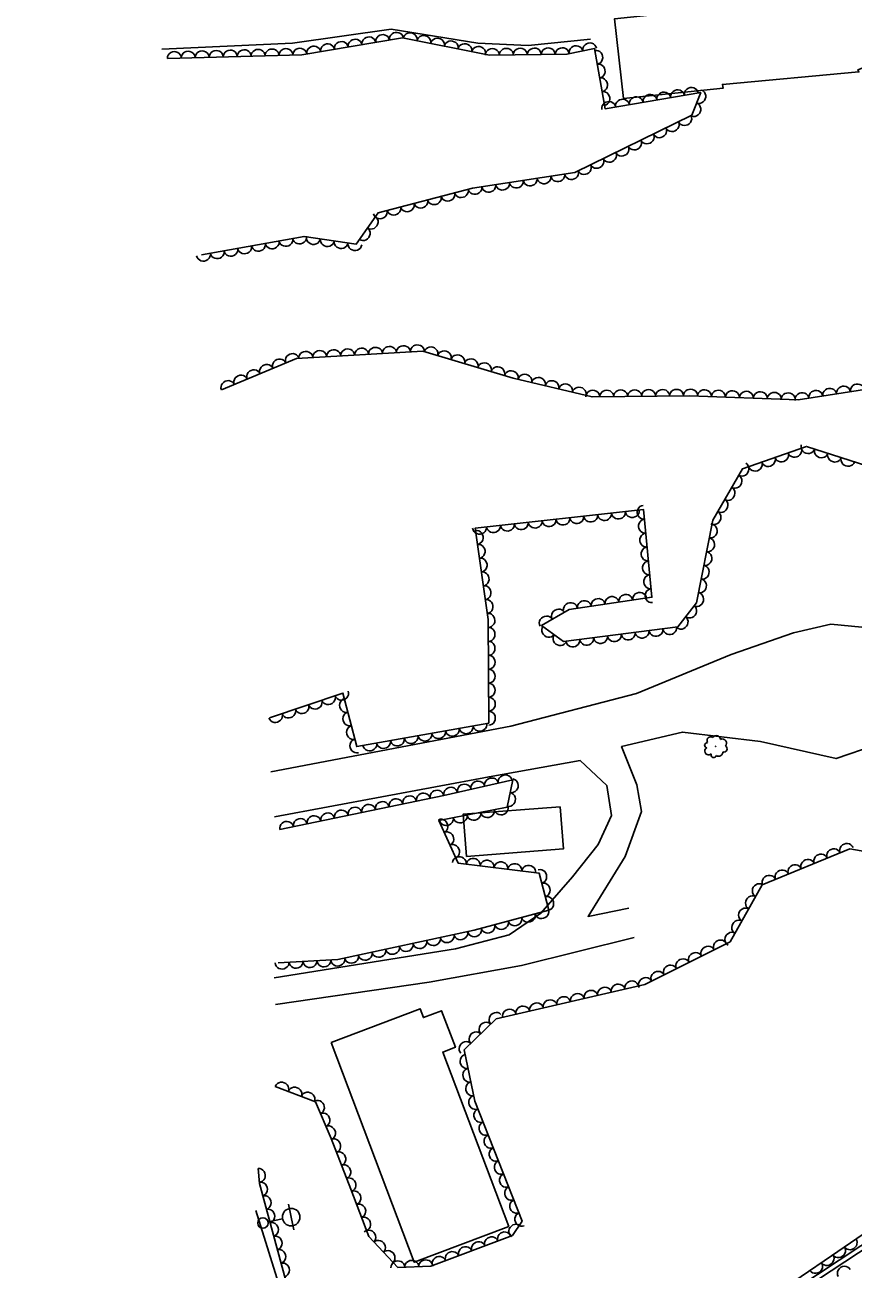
# Model space of a CAD drawing. Extents: x 1722896 to 1754269, y 648279 to 666297.
# Drawn here: x 1746251.7 to 1746488.9, y 652417 to 652773.4 of the extents above; entities that cross this region are included whole.
import ezdxf

# ---------------------------------------------------------------- set-up
doc = ezdxf.new("R2010")
doc.units = 0
for name, color, linetype in [('DESIGN - CENTERLINE - Proposed Text', 7, 'Continuous'), ('DESIGN - SCRATCH - User 1', 7, 'Continuous'), ('SURVEY - CENTERLINE - Preliminary Text', 7, 'Continuous'), ('SURVEY - DTM - Breaklines', 7, 'Continuous'), ('SURVEY - VEGETATION - Features with Text', 7, 'Continuous')]:
    doc.layers.add(name, color=color, linetype=linetype)

msp = doc.modelspace()

# ---------------------------------------------------------------- linework, layer by layer
at = {"layer": 'DESIGN - CENTERLINE - Proposed Text'}
msp.add_lwpolyline([(1746423.12, 652752.36), (1746451.74, 652755.34), (1746451.47, 652756.36), (1746490.58, 652759.95), (1746490.28, 652760.55), (1746523.76, 652773.37), (1746511.73, 652805.09), (1746477.71, 652791.83), (1746472.42, 652783.3), (1746448.52, 652781.16), (1746448.99, 652778.14), (1746420.58, 652775.2), (1746423.12, 652752.36)], dxfattribs=at)
for points in [[(1746405.02, 652549.49), (1746377.26, 652547.35), (1746378.19, 652535.24), (1746405.96, 652537.37)], [(1746339.37, 652481.95), (1746363.19, 652419.01), (1746390.28, 652429.26), (1746371.38, 652479.21), (1746374.99, 652480.57), (1746371.03, 652491.03), (1746365.85, 652489.07), (1746364.89, 652491.61)]]:
    msp.add_lwpolyline(points, close=True, dxfattribs=at)
at = {"layer": 'DESIGN - SCRATCH - User 1'}
msp.add_lwpolyline([(1746254.63, 652266.66), (1746272.68, 652277.62), (1746301.79, 652297.45), (1746365.55, 652340.62), (1746535.12, 652452.81), (1746556.53, 652467.13), (1746557.37, 652465.52), (1746525.95, 652445.07), (1746470.89, 652408.84), (1746412.86, 652370.38), (1746365.97, 652338.73), (1746303.37, 652296.51), (1746255.35, 652265.51)], dxfattribs=at)
at = {"layer": 'SURVEY - CENTERLINE - Preliminary Text'}
for points in [[(1746290.94, 652766.49), (1746328.37, 652768.21), (1746356.6, 652772.18), (1746381.46, 652768.15), (1746395.84, 652767.51), (1746413.67, 652769.29)], [(1746322.09, 652559.51), (1746390.87, 652572.57), (1746426.87, 652581.91), (1746454.01, 652593.07), (1746471.81, 652599.33), (1746482.49, 652601.76), (1746494.41, 652600.65), (1746504.54, 652593.96), (1746507.7, 652583.28), (1746503.62, 652571.78), (1746495.19, 652567.14), (1746484.05, 652563.25), (1746462.34, 652568.12), (1746440.01, 652570.88), (1746422.6, 652566.72), (1746426.93, 652555.78), (1746428.3, 652548.07), (1746423.62, 652535.18), (1746413.01, 652518.08), (1746424.71, 652520.45)], [(1746323.1, 652500.47), (1746375.05, 652508.81), (1746390.38, 652512.79), (1746399.5, 652518.98), (1746408.51, 652529.41), (1746415.92, 652538.69), (1746419.69, 652546.98), (1746418.33, 652555.6), (1746410.69, 652562.7), (1746384.63, 652558.04), (1746323.14, 652546.62)], [(1746426.22, 652512.06), (1746393.89, 652504.01), (1746367.46, 652499.24), (1746323.51, 652492.81)], [(1746317.82, 652433.84), (1746328.58, 652399.55), (1746334, 652379.05), (1746336.68, 652365.66), (1746336.24, 652356.74), (1746331.14, 652342.9), (1746325.25, 652331.32), (1746315.84, 652319.33), (1746298.88, 652304.05), (1746284.57, 652293.72), (1746251.87, 652272.81)]]:
    msp.add_lwpolyline(points, dxfattribs=at)
at = {"layer": 'SURVEY - DTM - Breaklines'}
for p, q in [((1746327.96, 652431.93), (1746327.19, 652435.6)), ((1746321.35, 652430.54), (1746325.51, 652431.41)), ((1746327.96, 652431.93), (1746328.73, 652428.25))]:
    msp.add_line(p, q, dxfattribs=at)
for centre, radius in [((1746327.96, 652431.93), 2.5), ((1746319.88, 652430.24), 1.5)]:
    msp.add_circle(centre, radius, dxfattribs=at)
at = {"layer": 'SURVEY - VEGETATION - Features with Text'}
for points in [[(1746292.5, 652763.82), (1746330.97, 652764.85), (1746359.81, 652769.7), (1746384.79, 652764.76), (1746406.92, 652764.99), (1746414.86, 652766.66), (1746417.89, 652749.4), (1746445.26, 652754.05), (1746442.75, 652747.52), (1746409.22, 652731.14), (1746379.94, 652726.69), (1746352.84, 652719.62), (1746346.59, 652710.63), (1746331.68, 652712.81), (1746302.28, 652707.54)], [(1746307.98, 652668.86), (1746329.46, 652677.86), (1746365.69, 652679.97), (1746391.58, 652672.27), (1746414.17, 652666.87), (1746442.14, 652667.2), (1746473.22, 652666.02), (1746498.93, 652670.02)], [(1746502.68, 652643.97), (1746475.59, 652652.67), (1746457.2, 652646.22), (1746448.75, 652631.58), (1746444.03, 652607.9), (1746438.69, 652600.97), (1746405.99, 652596.78), (1746399.69, 652601.43), (1746407.61, 652605.99), (1746431.28, 652609.47), (1746428.89, 652634.57), (1746380.67, 652629.31), (1746384.43, 652603.06), (1746384.55, 652573.44), (1746346.75, 652566.7), (1746342.77, 652582.02), (1746321.75, 652574.92)], [(1746324.7, 652542.97), (1746371.67, 652552.71), (1746391.45, 652557.2), (1746389.87, 652549.39), (1746370.23, 652545.53), (1746375.81, 652533.31), (1746399, 652530.43), (1746401.74, 652519.87), (1746380.37, 652514.09), (1746341.29, 652505.72), (1746324.27, 652504.81)], [(1746323.42, 652469.39), (1746334.89, 652464.98), (1746339.44, 652454.45), (1746345.09, 652439.91), (1746350.18, 652426.35), (1746358.47, 652417.51), (1746367.97, 652417.87), (1746391.35, 652426.65), (1746394.16, 652430.74), (1746380.58, 652465.11), (1746377.54, 652479.82), (1746386.71, 652488.72), (1746429.24, 652498.53), (1746453.69, 652510.82), (1746462.9, 652527.14), (1746487.95, 652537.41), (1746504.21, 652534.56)], [(1746318.51, 652445.87), (1746318.86, 652441.55), (1746331.57, 652394.68), (1746346.5, 652386.79), (1746355.43, 652390.27), (1746380.46, 652399.54), (1746404.92, 652401.7), (1746412.98, 652394.24), (1746397.28, 652379.64), (1746378.48, 652371.27), (1746364.44, 652367.55), (1746358.6, 652361.72), (1746364.25, 652347.86), (1746333.69, 652328.52), (1746327, 652327.79), (1746295.21, 652299.91), (1746251.69, 652271.59)], [(1746513.82, 652442.09), (1746482.72, 652420.84), (1746448, 652397.18)]]:
    msp.add_lwpolyline(points, dxfattribs=at)
msp.add_circle((1746449.53, 652566.78), 0.0377, dxfattribs=at)
for centre, radius, start, end in [((1746448.14, 652568.44), 1.08, 57.7229, 214.5118), ((1746449.72, 652568.63), 1.23, 6.7756, 144.2998), ((1746447.12, 652567.09), 0.742, 79.839, 258.5847), ((1746447.51, 652565.43), 1.08, 119.8597, 313.2794), ((1746451.43, 652567.66), 1.22, 317.6714, 113.5099), ((1746451.92, 652566.03), 0.902, 247.9243, 62.9246), ((1746449.03, 652564.4), 0.821, 162.4784, 339.7975), ((1746450.42, 652565.1), 1.16, 237.7654, 4.6111)]:
    msp.add_arc(centre, radius, start, end, dxfattribs=at)
for centre, major_axis in [((1746342.32, 652766.76), (1.97, 0.33)), ((1746346.27, 652767.42), (1.97, 0.33)), ((1746350.21, 652768.09), (1.97, 0.33)), ((1746354.16, 652768.75), (1.97, 0.33)), ((1746358.1, 652769.41), (1.97, 0.33)), ((1746362.04, 652769.26), (1.96, -0.39)), ((1746365.96, 652768.48), (1.96, -0.39)), ((1746369.88, 652767.7), (1.96, -0.39)), ((1746373.81, 652766.93), (1.96, -0.39)), ((1746294.5, 652763.88), (2, 0.05)), ((1746298.49, 652763.98), (2, 0.05)), ((1746302.49, 652764.09), (2, 0.05)), ((1746306.49, 652764.2), (2, 0.05)), ((1746310.49, 652764.31), (2, 0.05)), ((1746314.49, 652764.41), (2, 0.05)), ((1746318.49, 652764.52), (2, 0.05)), ((1746322.49, 652764.63), (2, 0.05)), ((1746326.48, 652764.73), (2, 0.05)), ((1746330.48, 652764.84), (2, 0.05)), ((1746334.43, 652765.44), (1.97, 0.33)), ((1746338.38, 652766.1), (1.97, 0.33)), ((1746377.73, 652766.15), (1.96, -0.39)), ((1746381.66, 652765.38), (1.96, -0.39)), ((1746385.59, 652764.76), (2, 0.02)), ((1746389.59, 652764.81), (2, 0.02)), ((1746393.59, 652764.85), (2, 0.02)), ((1746397.59, 652764.89), (2, 0.02)), ((1746401.59, 652764.94), (2, 0.02)), ((1746405.59, 652764.98), (2, 0.02)), ((1746409.54, 652765.54), (1.96, 0.41)), ((1746413.45, 652766.36), (1.96, 0.41)), ((1746415.3, 652764.13), (0.35, -1.97)), ((1746415.99, 652760.19), (0.35, -1.97)), ((1746416.68, 652756.25), (0.35, -1.97)), ((1746438.63, 652752.93), (1.97, 0.34)), ((1746442.57, 652753.6), (1.97, 0.34)), ((1746444.8, 652752.87), (-0.72, -1.87)), ((1746418.91, 652749.57), (1.97, 0.34)), ((1746417.37, 652752.31), (0.35, -1.97)), ((1746422.85, 652750.24), (1.97, 0.34)), ((1746426.8, 652750.92), (1.97, 0.34)), ((1746430.74, 652751.59), (1.97, 0.34)), ((1746434.68, 652752.26), (1.97, 0.34)), ((1746443.37, 652749.13), (-0.72, -1.87)), ((1746433.52, 652743.01), (-1.8, -0.88)), ((1746437.11, 652744.77), (-1.8, -0.88)), ((1746440.71, 652746.52), (-1.8, -0.88)), ((1746426.33, 652739.5), (-1.8, -0.88)), ((1746429.93, 652741.26), (-1.8, -0.88)), ((1746419.14, 652735.99), (-1.8, -0.88)), ((1746422.74, 652737.75), (-1.8, -0.88)), ((1746411.95, 652732.48), (-1.8, -0.88)), ((1746415.55, 652734.24), (-1.8, -0.88)), ((1746400.36, 652729.8), (-1.98, -0.3)), ((1746404.32, 652730.4), (-1.98, -0.3)), ((1746408.27, 652731), (-1.98, -0.3)), ((1746376.71, 652725.85), (-1.94, -0.5)), ((1746380.59, 652726.79), (-1.98, -0.3)), ((1746384.55, 652727.39), (-1.98, -0.3)), ((1746388.5, 652727.99), (-1.98, -0.3)), ((1746392.46, 652728.6), (-1.98, -0.3)), ((1746396.41, 652729.2), (-1.98, -0.3)), ((1746365.1, 652722.82), (-1.94, -0.5)), ((1746368.97, 652723.83), (-1.94, -0.5)), ((1746372.84, 652724.84), (-1.94, -0.5)), ((1746353.48, 652719.79), (-1.94, -0.5)), ((1746357.35, 652720.8), (-1.94, -0.5)), ((1746361.23, 652721.81), (-1.94, -0.5)), ((1746350.94, 652716.89), (-1.14, -1.64)), ((1746326.45, 652711.87), (-1.97, -0.35)), ((1746330.39, 652712.58), (-1.97, -0.35)), ((1746334.34, 652712.42), (-1.98, 0.29)), ((1746338.3, 652711.84), (-1.98, 0.29)), ((1746348.66, 652713.6), (-1.14, -1.64)), ((1746306.77, 652708.34), (-1.97, -0.35)), ((1746310.7, 652709.05), (-1.97, -0.35)), ((1746314.64, 652709.75), (-1.97, -0.35)), ((1746318.58, 652710.46), (-1.97, -0.35)), ((1746322.51, 652711.17), (-1.97, -0.35)), ((1746342.26, 652711.26), (-1.98, 0.29)), ((1746346.21, 652710.68), (-1.98, 0.29)), ((1746302.83, 652707.64), (-1.97, -0.35)), ((1746332.16, 652678.02), (2, 0.12)), ((1746336.16, 652678.25), (2, 0.12)), ((1746340.15, 652678.49), (2, 0.12)), ((1746344.14, 652678.72), (2, 0.12)), ((1746348.14, 652678.95), (2, 0.12)), ((1746352.13, 652679.18), (2, 0.12)), ((1746356.12, 652679.41), (2, 0.12)), ((1746360.12, 652679.65), (2, 0.12)), ((1746364.11, 652679.88), (2, 0.12)), ((1746368.01, 652679.28), (1.92, -0.57)), ((1746371.84, 652678.14), (1.92, -0.57)), ((1746320.89, 652674.27), (1.84, 0.77)), ((1746324.58, 652675.82), (1.84, 0.77)), ((1746328.27, 652677.37), (1.84, 0.77)), ((1746375.67, 652677), (1.92, -0.57)), ((1746379.51, 652675.86), (1.92, -0.57)), ((1746383.34, 652674.72), (1.92, -0.57)), ((1746313.51, 652671.18), (1.84, 0.77)), ((1746317.2, 652672.72), (1.84, 0.77)), ((1746387.17, 652673.58), (1.92, -0.57)), ((1746391.01, 652672.44), (1.92, -0.57)), ((1746394.89, 652671.48), (1.95, -0.46)), ((1746398.78, 652670.55), (1.95, -0.46)), ((1746309.82, 652669.63), (1.84, 0.77)), ((1746402.67, 652669.62), (1.95, -0.46)), ((1746406.56, 652668.69), (1.95, -0.46)), ((1746410.45, 652667.76), (1.95, -0.46)), ((1746438.35, 652667.15), (2, 0.02)), ((1746442.35, 652667.19), (2, -0.08)), ((1746482.22, 652667.42), (1.98, 0.31)), ((1746486.17, 652668.03), (1.98, 0.31)), ((1746490.12, 652668.65), (1.98, 0.31)), ((1746414.35, 652666.88), (2, 0.02)), ((1746418.35, 652666.92), (2, 0.02)), ((1746422.35, 652666.97), (2, 0.02)), ((1746426.35, 652667.01), (2, 0.02)), ((1746430.35, 652667.06), (2, 0.02)), ((1746434.35, 652667.11), (2, 0.02)), ((1746446.34, 652667.04), (2, -0.08)), ((1746450.34, 652666.89), (2, -0.08)), ((1746454.34, 652666.73), (2, -0.08)), ((1746458.34, 652666.58), (2, -0.08)), ((1746462.33, 652666.43), (2, -0.08)), ((1746466.33, 652666.28), (2, -0.08)), ((1746470.33, 652666.13), (2, -0.08)), ((1746474.31, 652666.19), (1.98, 0.31)), ((1746478.26, 652666.81), (1.98, 0.31)), ((1746472.2, 652651.48), (-1.89, -0.66)), ((1746475.98, 652652.54), (-1.9, 0.61)), ((1746479.79, 652651.32), (-1.9, 0.61)), ((1746457.15, 652646.13), (-1, -1.73)), ((1746460.88, 652647.51), (-1.89, -0.66)), ((1746464.65, 652648.83), (-1.89, -0.66)), ((1746468.43, 652650.15), (-1.89, -0.66)), ((1746483.6, 652650.1), (-1.9, 0.61)), ((1746487.41, 652648.87), (-1.9, 0.61)), ((1746455.15, 652642.66), (-1, -1.73)), ((1746453.15, 652639.2), (-1, -1.73)), ((1746451.15, 652635.74), (-1, -1.73)), ((1746417.72, 652633.35), (-1.99, -0.22)), ((1746421.69, 652633.78), (-1.99, -0.22)), ((1746425.67, 652634.22), (-1.99, -0.22)), ((1746428.96, 652633.81), (-0.19, 1.99)), ((1746449.15, 652632.27), (-1, -1.73)), ((1746385.91, 652629.88), (-1.99, -0.22)), ((1746389.88, 652630.32), (-1.99, -0.22)), ((1746393.86, 652630.75), (-1.99, -0.22)), ((1746397.83, 652631.18), (-1.99, -0.22)), ((1746401.81, 652631.62), (-1.99, -0.22)), ((1746405.79, 652632.05), (-1.99, -0.22)), ((1746409.76, 652632.48), (-1.99, -0.22)), ((1746413.74, 652632.92), (-1.99, -0.22)), ((1746429.34, 652629.83), (-0.19, 1.99)), ((1746448.12, 652628.44), (-0.39, -1.96)), ((1746381.93, 652629.45), (-1.99, -0.22)), ((1746381.06, 652626.61), (0.28, -1.98)), ((1746429.72, 652625.85), (-0.19, 1.99)), ((1746447.34, 652624.52), (-0.39, -1.96)), ((1746381.62, 652622.65), (0.28, -1.98)), ((1746430.1, 652621.87), (-0.19, 1.99)), ((1746382.19, 652618.69), (0.28, -1.98)), ((1746430.48, 652617.88), (-0.19, 1.99)), ((1746446.56, 652620.59), (-0.39, -1.96)), ((1746382.76, 652614.73), (0.28, -1.98)), ((1746430.85, 652613.9), (-0.19, 1.99)), ((1746445.78, 652616.67), (-0.39, -1.96)), ((1746383.32, 652610.77), (0.28, -1.98)), ((1746445, 652612.75), (-0.39, -1.96)), ((1746383.89, 652606.81), (0.28, -1.98)), ((1746411.93, 652606.62), (1.98, 0.29)), ((1746415.89, 652607.21), (1.98, 0.29)), ((1746419.85, 652607.79), (1.98, 0.29)), ((1746423.81, 652608.37), (1.98, 0.29)), ((1746427.76, 652608.95), (1.98, 0.29)), ((1746431.23, 652609.92), (-0.19, 1.99)), ((1746444.22, 652608.83), (-0.39, -1.96)), ((1746404.47, 652604.18), (1.73, 1)), ((1746407.98, 652606.04), (1.98, 0.29)), ((1746442.17, 652605.48), (-1.22, -1.58)), ((1746384.43, 652602.85), (0.01, -2)), ((1746401, 652602.18), (1.73, 1)), ((1746439.72, 652602.31), (-1.22, -1.58)), ((1746384.45, 652598.85), (0.01, -2)), ((1746401.69, 652599.95), (-1.61, 1.19)), ((1746404.91, 652597.57), (-1.61, 1.19)), ((1746412.6, 652597.63), (-1.98, -0.25)), ((1746416.56, 652598.13), (-1.98, -0.25)), ((1746420.53, 652598.64), (-1.98, -0.25)), ((1746424.5, 652599.15), (-1.98, -0.25)), ((1746428.47, 652599.66), (-1.98, -0.25)), ((1746432.44, 652600.17), (-1.98, -0.25)), ((1746436.4, 652600.68), (-1.98, -0.25)), ((1746384.46, 652594.85), (0.01, -2)), ((1746408.63, 652597.12), (-1.98, -0.25)), ((1746384.48, 652590.85), (0.01, -2)), ((1746384.5, 652586.85), (0.01, -2)), ((1746384.51, 652582.85), (0.01, -2)), ((1746334.85, 652579.34), (-1.89, -0.64)), ((1746338.64, 652580.62), (-1.89, -0.64)), ((1746342.43, 652581.9), (-1.89, -0.64)), ((1746343.69, 652578.5), (-0.5, 1.94)), ((1746384.53, 652578.85), (0.01, -2)), ((1746327.27, 652576.78), (-1.89, -0.64)), ((1746331.06, 652578.06), (-1.89, -0.64)), ((1746344.69, 652574.62), (-0.5, 1.94)), ((1746384.55, 652574.85), (0.01, -2)), ((1746323.48, 652575.5), (-1.89, -0.64)), ((1746382.01, 652572.98), (-1.97, -0.35)), ((1746345.7, 652570.75), (-0.5, 1.94)), ((1746362.32, 652569.47), (-1.97, -0.35)), ((1746366.25, 652570.18), (-1.97, -0.35)), ((1746370.19, 652570.88), (-1.97, -0.35)), ((1746374.13, 652571.58), (-1.97, -0.35)), ((1746378.07, 652572.28), (-1.97, -0.35)), ((1746346.7, 652566.88), (-0.5, 1.94)), ((1746350.5, 652567.37), (-1.97, -0.35)), ((1746354.44, 652568.07), (-1.97, -0.35)), ((1746358.38, 652568.77), (-1.97, -0.35)), ((1746389.25, 652556.7), (1.95, 0.44)), ((1746373.65, 652553.16), (1.95, 0.44)), ((1746377.55, 652554.05), (1.95, 0.44)), ((1746381.45, 652554.93), (1.95, 0.44)), ((1746385.35, 652555.82), (1.95, 0.44)), ((1746391.1, 652555.49), (-0.39, -1.96)), ((1746357.99, 652549.87), (1.96, 0.41)), ((1746361.91, 652550.69), (1.96, 0.41)), ((1746365.83, 652551.5), (1.96, 0.41)), ((1746369.74, 652552.31), (1.96, 0.41)), ((1746390.31, 652551.56), (-0.39, -1.96)), ((1746338.41, 652545.81), (1.96, 0.41)), ((1746342.33, 652546.63), (1.96, 0.41)), ((1746346.24, 652547.44), (1.96, 0.41)), ((1746350.16, 652548.25), (1.96, 0.41)), ((1746354.08, 652549.06), (1.96, 0.41)), ((1746380.28, 652547.5), (-1.96, -0.39)), ((1746384.2, 652548.27), (-1.96, -0.39)), ((1746388.13, 652549.04), (-1.96, -0.39)), ((1746326.66, 652543.38), (1.96, 0.41)), ((1746330.58, 652544.19), (1.96, 0.41)), ((1746334.49, 652545), (1.96, 0.41)), ((1746370.96, 652543.93), (0.83, -1.82)), ((1746372.43, 652545.96), (-1.96, -0.39)), ((1746376.35, 652546.73), (-1.96, -0.39)), ((1746372.62, 652540.29), (0.83, -1.82)), ((1746374.28, 652536.66), (0.83, -1.82)), ((1746483.33, 652535.52), (1.85, 0.76)), ((1746487.03, 652537.04), (1.85, 0.76)), ((1746376.13, 652533.27), (1.98, -0.25)), ((1746380.1, 652532.78), (1.98, -0.25)), ((1746384.07, 652532.28), (1.98, -0.25)), ((1746388.04, 652531.79), (1.98, -0.25)), ((1746475.93, 652532.48), (1.85, 0.76)), ((1746479.63, 652534), (1.85, 0.76)), ((1746392.01, 652531.3), (1.98, -0.25)), ((1746395.98, 652530.8), (1.98, -0.25)), ((1746399.24, 652529.5), (0.5, -1.94)), ((1746464.83, 652527.93), (1.85, 0.76)), ((1746468.53, 652529.45), (1.85, 0.76)), ((1746472.23, 652530.97), (1.85, 0.76)), ((1746400.24, 652525.63), (0.5, -1.94)), ((1746461.96, 652525.47), (0.98, 1.74)), ((1746401.25, 652521.76), (0.5, -1.94)), ((1746459.99, 652521.99), (0.98, 1.74)), ((1746399.76, 652519.33), (-1.93, -0.52)), ((1746458.03, 652518.5), (0.98, 1.74)), ((1746388.18, 652516.2), (-1.93, -0.52)), ((1746392.04, 652517.25), (-1.93, -0.52)), ((1746395.9, 652518.29), (-1.93, -0.52)), ((1746456.06, 652515.02), (0.98, 1.74)), ((1746372.63, 652512.44), (-1.96, -0.42)), ((1746376.55, 652513.27), (-1.96, -0.42)), ((1746380.46, 652514.12), (-1.93, -0.52)), ((1746384.32, 652515.16), (-1.93, -0.52)), ((1746454.1, 652511.54), (0.98, 1.74)), ((1746353.08, 652508.25), (-1.96, -0.42)), ((1746356.99, 652509.09), (-1.96, -0.42)), ((1746360.9, 652509.92), (-1.96, -0.42)), ((1746364.81, 652510.76), (-1.96, -0.42)), ((1746368.72, 652511.6), (-1.96, -0.42)), ((1746447.28, 652507.6), (1.79, 0.9)), ((1746450.85, 652509.39), (1.79, 0.9)), ((1746329.36, 652505.09), (-2, -0.11)), ((1746333.36, 652505.3), (-2, -0.11)), ((1746337.35, 652505.51), (-2, -0.11)), ((1746341.34, 652505.74), (-1.96, -0.42)), ((1746345.25, 652506.57), (-1.96, -0.42)), ((1746349.17, 652507.41), (-1.96, -0.42)), ((1746440.13, 652504), (1.79, 0.9)), ((1746443.7, 652505.8), (1.79, 0.9)), ((1746325.37, 652504.87), (-2, -0.11)), ((1746432.98, 652500.41), (1.79, 0.9)), ((1746436.56, 652502.21), (1.79, 0.9)), ((1746417.73, 652495.88), (1.95, 0.45)), ((1746421.63, 652496.78), (1.95, 0.45)), ((1746425.52, 652497.68), (1.95, 0.45)), ((1746429.41, 652498.62), (1.79, 0.9)), ((1746406.04, 652493.18), (1.95, 0.45)), ((1746409.93, 652494.08), (1.95, 0.45)), ((1746413.83, 652494.98), (1.95, 0.45)), ((1746390.45, 652489.58), (1.95, 0.45)), ((1746394.34, 652490.48), (1.95, 0.45)), ((1746398.24, 652491.38), (1.95, 0.45)), ((1746402.14, 652492.28), (1.95, 0.45)), ((1746383.72, 652485.82), (1.44, 1.39)), ((1746386.59, 652488.61), (1.44, 1.39)), ((1746380.85, 652483.03), (1.44, 1.39)), ((1746377.98, 652480.25), (1.44, 1.39)), ((1746378.22, 652476.51), (-0.41, 1.96)), ((1746379.03, 652472.59), (-0.41, 1.96)), ((1746325.28, 652468.67), (1.87, -0.72)), ((1746379.84, 652468.67), (-0.41, 1.96)), ((1746329.02, 652467.24), (1.87, -0.72)), ((1746332.75, 652465.8), (1.87, -0.72)), ((1746380.71, 652464.77), (-0.73, 1.86)), ((1746335.57, 652463.41), (0.79, -1.84)), ((1746382.18, 652461.05), (-0.73, 1.86)), ((1746337.15, 652459.74), (0.79, -1.84)), ((1746383.65, 652457.33), (-0.73, 1.86)), ((1746338.74, 652456.07), (0.79, -1.84)), ((1746385.12, 652453.61), (-0.73, 1.86)), ((1746340.25, 652452.36), (0.73, -1.86)), ((1746386.59, 652449.89), (-0.73, 1.86)), ((1746341.7, 652448.64), (0.73, -1.86)), ((1746318.67, 652443.88), (0.16, -1.99)), ((1746343.15, 652444.91), (0.73, -1.86)), ((1746388.06, 652446.17), (-0.73, 1.86)), ((1746319.29, 652439.94), (0.52, -1.93)), ((1746344.6, 652441.18), (0.73, -1.86)), ((1746389.53, 652442.45), (-0.73, 1.86)), ((1746320.34, 652436.08), (0.52, -1.93)), ((1746346.02, 652437.44), (0.7, -1.87)), ((1746391, 652438.73), (-0.73, 1.86)), ((1746321.39, 652432.22), (0.52, -1.93)), ((1746347.42, 652433.7), (0.7, -1.87)), ((1746392.47, 652435.01), (-0.73, 1.86)), ((1746322.43, 652428.36), (0.52, -1.93)), ((1746348.83, 652429.95), (0.7, -1.87)), ((1746393.94, 652431.29), (-0.73, 1.86)), ((1746323.48, 652424.5), (0.52, -1.93)), ((1746350.28, 652426.24), (1.37, -1.46)), ((1746389.06, 652425.79), (1.87, 0.7)), ((1746392.23, 652427.93), (1.13, 1.65)), ((1746353.02, 652423.32), (1.37, -1.46)), ((1746377.83, 652421.57), (1.87, 0.7)), ((1746381.57, 652422.98), (1.87, 0.7)), ((1746385.32, 652424.38), (1.87, 0.7)), ((1746484.79, 652422.25), (-1.65, -1.13)), ((1746488.09, 652424.51), (-1.65, -1.13)), ((1746324.53, 652420.64), (0.52, -1.93)), ((1746355.76, 652420.4), (1.37, -1.46)), ((1746362.5, 652417.66), (2, 0.07)), ((1746366.5, 652417.81), (2, 0.07)), ((1746370.34, 652418.76), (1.87, 0.7)), ((1746374.08, 652420.16), (1.87, 0.7)), ((1746481.48, 652419.99), (-1.65, -1.13)), ((1746325.58, 652416.78), (0.52, -1.93)), ((1746358.51, 652417.52), (2, 0.07)), ((1746478.18, 652417.74), (-1.65, -1.13)), ((1746486.37, 652415.93), (1.73, 1))]:
    msp.add_ellipse(centre, major_axis=major_axis, ratio=0.940188, start_param=0, end_param=3.141593, dxfattribs=at)

doc.saveas('drawing.dxf')
